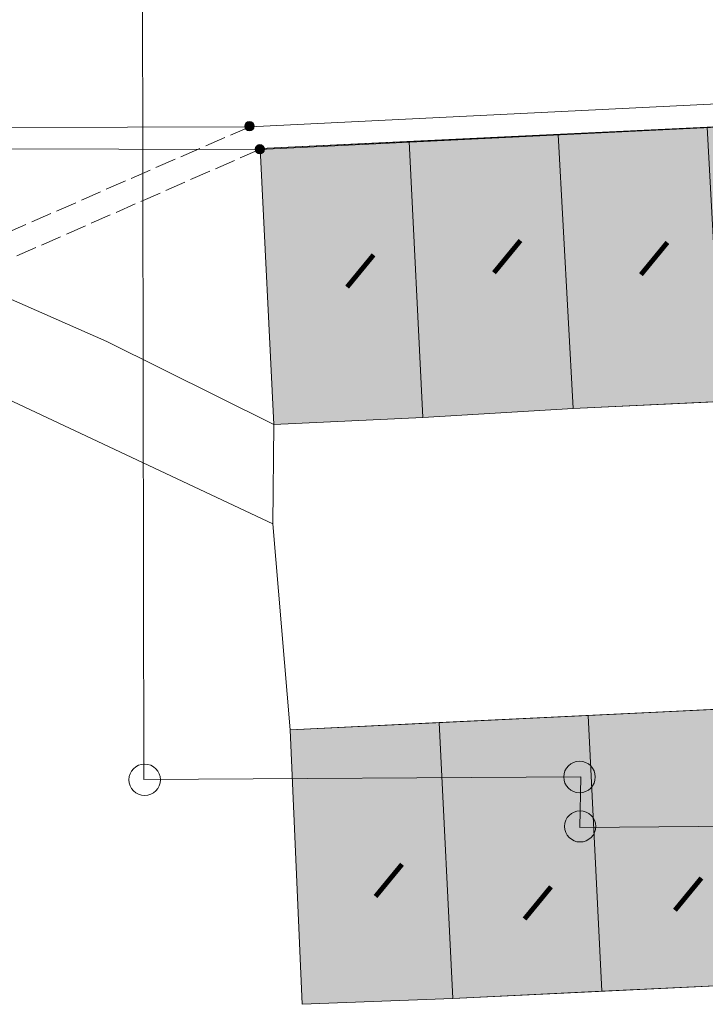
# Model space of a CAD drawing. Header units: metres. Extents: x -740 to 758, y -633 to 854.
# Tile 956 of 1056: x 339 to 352, y 285 to 305. Entities that reach past the tile are written whole.
import ezdxf

# ---------------------------------------------------------------- set-up
doc = ezdxf.new("R2010")
doc.units = ezdxf.units.M
doc.header["$MEASUREMENT"] = 0
doc.linetypes.add('416_125', pattern=[0.5408, 0.416, -0.1248])
for name, color, linetype in [('Grundkarte.LOVION', 7, 'Continuous'), ('Grundkarte_Text.LOVION', 7, 'Continuous'), ('Strom.LOVION', 7, 'Continuous'), ('StromBemass.LOVION', 7, 'Continuous')]:
    doc.layers.add(name, color=color, linetype=linetype)
doc.styles.add('ERSTELLTER_STIL_1', font='arial.ttf')

msp = doc.modelspace()

# ---------------------------------------------------------------- hatches: boundary and pattern name
at = {"layer": 'Grundkarte.LOVION', "linetype": 'Continuous', "lineweight": 18}
for points in [[(343.593, 296.918), (346.564, 297.061), (349.561, 297.236), (358.475, 297.664), (361.478, 297.78), (364.476, 297.955), (373.389, 298.383), (373.118, 303.884), (370.12, 303.709), (361.207, 303.281), (358.203, 303.164), (355.232, 303.022), (352.234, 302.847), (343.321, 302.419)], [(343.922, 290.832), (344.161, 285.358), (347.165, 285.475), (353.107, 285.76), (356.105, 285.935), (373.932, 286.791), (373.66, 292.292), (370.721, 292.123), (367.718, 292.006), (358.804, 291.578), (355.806, 291.403)]]:
    msp.add_hatch(color=254, dxfattribs=at).paths.add_polyline_path(points)
at = {"layer": 'StromBemass.LOVION', "linetype": 'Continuous', "lineweight": 13}
for points in [[(343.181, 302.808), (343.188, 302.817), (343.194, 302.827), (343.198, 302.838), (343.201, 302.85), (343.202, 302.861), (343.202, 302.873), (343.201, 302.884), (343.198, 302.896), (343.193, 302.906), (343.188, 302.917), (343.181, 302.926), (343.173, 302.934), (343.164, 302.942), (343.154, 302.948), (343.144, 302.953), (343.132, 302.957), (343.121, 302.959), (343.109, 302.959), (343.098, 302.959), (343.086, 302.956), (343.075, 302.953), (343.065, 302.948), (343.055, 302.941), (343.046, 302.934), (343.038, 302.926), (343.031, 302.916), (343.026, 302.906), (343.021, 302.895), (343.018, 302.884), (343.017, 302.872), (343.017, 302.86), (343.019, 302.849), (343.022, 302.838), (343.026, 302.827), (343.031, 302.817), (343.038, 302.807), (343.046, 302.799), (343.055, 302.791), (343.065, 302.785), (343.076, 302.78), (343.087, 302.777), (343.098, 302.775), (343.11, 302.774), (343.122, 302.775), (343.133, 302.777), (343.144, 302.78), (343.155, 302.785), (343.164, 302.792), (343.173, 302.799)], [(343.389, 302.346), (343.396, 302.356), (343.401, 302.366), (343.406, 302.377), (343.408, 302.388), (343.41, 302.4), (343.41, 302.412), (343.408, 302.423), (343.405, 302.435), (343.401, 302.446), (343.395, 302.456), (343.388, 302.465), (343.38, 302.474), (343.371, 302.481), (343.361, 302.488), (343.351, 302.492), (343.34, 302.496), (343.328, 302.498), (343.316, 302.499), (343.305, 302.498), (343.293, 302.496), (343.282, 302.492), (343.272, 302.487), (343.262, 302.481), (343.253, 302.473), (343.245, 302.465), (343.238, 302.455), (343.232, 302.445), (343.228, 302.434), (343.225, 302.423), (343.224, 302.411), (343.224, 302.399), (343.225, 302.388), (343.228, 302.377), (343.232, 302.366), (343.238, 302.355), (343.245, 302.346), (343.253, 302.337), (343.262, 302.33), (343.272, 302.324), (343.283, 302.319), (343.294, 302.315), (343.305, 302.313), (343.317, 302.312), (343.329, 302.313), (343.34, 302.315), (343.351, 302.319), (343.362, 302.324), (343.372, 302.33), (343.381, 302.338)]]:
    msp.add_hatch(color=7, dxfattribs=at).paths.add_polyline_path(points)

# ---------------------------------------------------------------- linework, layer by layer
at = {"layer": 'Grundkarte.LOVION', "color": 253, "linetype": 'Continuous', "lineweight": 18}
for points in [[(315.639, 307.131), (329.689, 305.815), (340.975, 305.854), (341.004, 289.838), (349.718, 289.892), (349.698, 288.885), (359.946, 288.971)], [(359.946, 288.971), (349.698, 288.885), (349.718, 289.892), (341.004, 289.838), (340.975, 305.854), (353.705, 305.946)]]:
    msp.add_lwpolyline(points, dxfattribs=at)
at = {"layer": 'Grundkarte.LOVION', "color": 8, "linetype": 'Continuous', "lineweight": 18}
for points in [[(315.639, 307.131), (329.689, 305.815), (340.975, 305.854), (341.004, 289.838), (349.718, 289.892), (349.698, 288.885), (359.946, 288.971)], [(359.946, 288.971), (349.698, 288.885), (349.718, 289.892), (341.004, 289.838), (340.975, 305.854), (353.705, 305.946)]]:
    msp.add_lwpolyline(points, dxfattribs=at)
at = {"layer": 'Grundkarte.LOVION', "color": 253, "linetype": 'Continuous', "lineweight": 18}
for points in [[(316.24, 303.406), (306.922, 304.387), (306.229, 306.033), (312.445, 305.341), (319.784, 304.64), (325.057, 303.914), (327.84, 303.565), (330.589, 302.652), (335.604, 300.63), (340.268, 298.574), (343.593, 296.918), (343.579, 294.937), (335.463, 298.754), (330.734, 300.863), (327.099, 302.074), (321.87, 302.656)], [(346.893, 290.975), (343.922, 290.832), (343.579, 294.937), (343.593, 296.918), (346.564, 297.061), (349.561, 297.236), (358.475, 297.664), (361.478, 297.78), (364.476, 297.955), (373.389, 298.383), (377.043, 301.519), (378.954, 297.095), (377.814, 295.447), (377.132, 293.961), (376.223, 292.986), (374.969, 292.508), (373.66, 292.292), (370.721, 292.123), (367.718, 292.006), (358.804, 291.578), (355.806, 291.403)]]:
    msp.add_lwpolyline(points, close=True, dxfattribs=at)
at = {"layer": 'Grundkarte.LOVION', "color": 8, "linetype": 'Continuous', "lineweight": 18}
for points in [[(343.593, 296.918), (343.321, 302.419), (352.234, 302.847), (355.232, 303.022), (358.203, 303.164), (361.207, 303.281), (370.12, 303.709), (373.118, 303.884), (373.389, 298.383), (364.476, 297.955), (361.478, 297.78), (358.475, 297.664), (349.561, 297.236), (346.564, 297.061)], [(343.922, 290.832), (355.806, 291.403), (358.804, 291.578), (367.718, 292.006), (370.721, 292.123), (373.66, 292.292), (373.932, 286.791), (356.105, 285.935), (353.107, 285.76), (347.165, 285.475), (344.161, 285.358)]]:
    msp.add_lwpolyline(points, close=True, dxfattribs=at)
at = {"layer": 'Grundkarte.LOVION', "color": 251, "linetype": 'Continuous', "lineweight": 13}
for points in [[(349.263, 302.704), (352.234, 302.847), (352.533, 297.379), (349.561, 297.236)], [(346.292, 302.561), (346.564, 297.061), (343.593, 296.918), (343.321, 302.419)], [(346.292, 302.561), (349.263, 302.704), (349.561, 297.236), (346.564, 297.061)], [(349.864, 291.118), (352.835, 291.261), (353.107, 285.76), (350.136, 285.618)], [(346.893, 290.975), (347.165, 285.475), (344.161, 285.358), (343.922, 290.832)], [(346.893, 290.975), (349.864, 291.118), (350.136, 285.618), (347.165, 285.475)]]:
    msp.add_lwpolyline(points, close=True, dxfattribs=at)
at = {"layer": 'Grundkarte.LOVION', "color": 9, "linetype": 'Continuous', "lineweight": 18}
for centre, radius in [((349.689, 289.892), 0.315), ((341.021, 289.835), 0.313), ((349.701, 288.906), 0.311)]:
    msp.add_circle(centre, radius, dxfattribs=at)
at = {"layer": 'Strom.LOVION', "color": 194, "linetype": 'Continuous', "lineweight": 18}
for points in [[(403.165, 306.112), (385.514, 305.273), (375.662, 304.458), (343.115, 302.857), (335.802, 302.836), (327.181, 303.649), (316.981, 303.228), (309.517, 300.37), (291.988, 292.834), (289.864, 292.641), (286.885, 292.881), (283.57, 293.991), (277.046, 296.929), (270.927, 298.459), (264.208, 301.881), (254.652, 305.454), (251.864, 306.156), (250.789, 306.421), (249.312, 306.72), (244.849, 307.776), (235.091, 308.876), (225.177, 309.916), (215.243, 311.162), (212.249, 311.549)], [(403.357, 305.658), (385.719, 304.835), (375.871, 303.99), (343.308, 302.403), (334.897, 302.423), (327.205, 303.252), (317.152, 302.845), (309.709, 299.916), (292.181, 292.379), (289.871, 292.124), (286.785, 292.399), (283.411, 293.502), (276.928, 296.326), (270.871, 297.966), (264.123, 301.385), (254.519, 304.997), (251.766, 305.644), (250.702, 305.954), (249.227, 306.224), (244.744, 307.189), (234.986, 308.289), (225.126, 309.527), (215.179, 310.757), (212.876, 311.034)]]:
    msp.add_lwpolyline(points, dxfattribs=at)
at = {"layer": 'StromBemass.LOVION', "color": 7, "linetype": '416_125', "lineweight": 13}
for points in [[(343.115, 302.857), (329.382, 296.859), (329.369, 296.843)], [(343.308, 302.403), (329.577, 296.376)]]:
    msp.add_lwpolyline(points, dxfattribs=at)
at = {"layer": 'StromBemass.LOVION', "color": 7, "linetype": 'Continuous', "lineweight": 13}
for centre, radius in [((343.11, 302.867), 0.0928), ((343.317, 302.406), 0.0933)]:
    msp.add_circle(centre, radius, dxfattribs=at)

# ---------------------------------------------------------------- texts
at = {"layer": 'Grundkarte_Text.LOVION', "color": 7, "linetype": 'Continuous', "lineweight": 13, "attachment_point": 7, "style": 'ERSTELLTER_STIL_1'}
for s, insert, char_height, rotation in [('{\\A1;\\W0.89456x;I}', (347.873, 300.037), 0.83073, 320.5841), ('{\\A1;\\W0.89456x;I}', (350.802, 299.999), 0.83073, 320.5841), ('{\\A1;\\W0.89456x;I}', (344.945, 299.751), 0.83073, 320.5841), ('{\\A1;\\W0.89454x;I}', (345.512, 287.6), 0.83076, 320.5815), ('{\\A1;\\W0.89456x;I}', (351.48, 287.326), 0.83073, 320.5841), ('{\\A1;\\W0.89439x;I}', (348.482, 287.151), 0.83073, 320.5841)]:
    msp.add_mtext(s, dxfattribs=dict(at, insert=insert, char_height=char_height, rotation=rotation))

doc.saveas('drawing.dxf')
